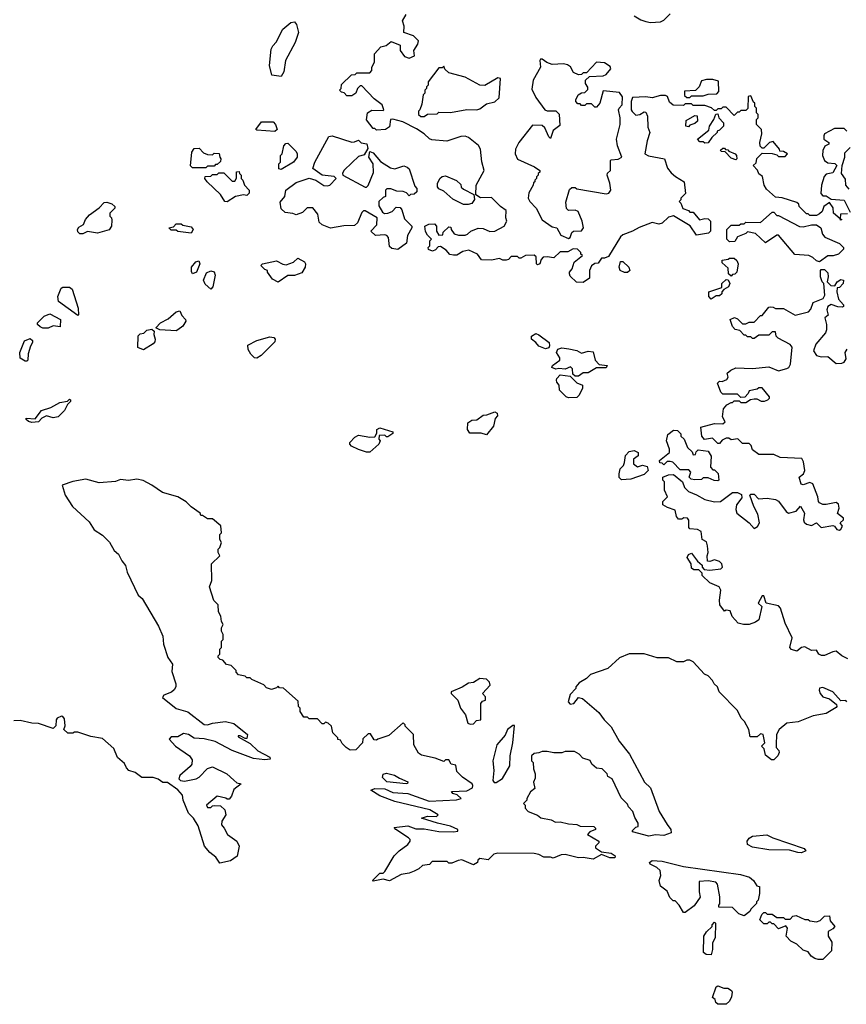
# Model space of a CAD drawing. Extents: x 1861455 to 2058065, y 200073 to 437907.
# Tile 322 of 574: x 1971941 to 1976977, y 306040 to 312044. Entities that reach past the tile are written whole.
import ezdxf

# ---------------------------------------------------------------- set-up
doc = ezdxf.new("R2010")
doc.units = 0

msp = doc.modelspace()

# ---------------------------------------------------------------- linework, layer by layer
at = {"layer": '0CON05XD'}
for points in [[(1975155, 310597.5), (1975130, 310595), (1975118.3, 310581.7), (1975110, 310555), (1975095, 310550), (1975090, 310555), (1975087, 310597), (1975075, 310607.5), (1975023.6, 310606.4), (1974995, 310590), (1974985, 310590), (1974975, 310600), (1974935, 310600), (1974918.3, 310581.7), (1974905, 310577.5), (1974885, 310577.5), (1974865, 310587.5), (1974815, 310577.5), (1974755, 310580), (1974730, 310615), (1974678.3, 310638.3), (1974640.5, 310629.5), (1974605, 310607.5), (1974585, 310607.5), (1974561.7, 310611.7), (1974539.3, 310639.3), (1974505, 310660), (1974491.7, 310658.3), (1974475, 310640), (1974457, 310633), (1974431.7, 310641.7), (1974430, 310655), (1974440, 310665), (1974440, 310695), (1974450, 310705), (1974425, 310730), (1974413, 310753), (1974410, 310785), (1974433, 310797), (1974468.3, 310798.3), (1974480, 310785), (1974480, 310755), (1974495, 310730), (1974518.3, 310731.7), (1974521.7, 310748.3), (1974555, 310780), (1974568.3, 310778.3), (1974570, 310765), (1974588.3, 310738.3), (1974615, 310730), (1974655, 310730), (1974670, 310735), (1974690, 310755), (1974735, 310772.5), (1974765, 310770), (1974805, 310752.5), (1974835, 310753.3), (1974892.5, 310785), (1974910, 310815), (1974902.5, 310835), (1974905, 310880), (1974870, 310905), (1974815, 310960), (1974748.3, 310958.3), (1974720, 310975), (1974722.5, 311035), (1974770, 311125), (1974756.4, 311176.4), (1974748, 311255), (1974735.7, 311275.7), (1974675.6, 311325.6), (1974655, 311334.2), (1974628.8, 311331.2), (1974543, 311303), (1974451.7, 311311.7), (1974437, 311317), (1974405, 311347.5), (1974358.3, 311378.3), (1974275, 311420), (1974215, 311437.5), (1974200, 311435), (1974195, 311390), (1974170, 311375), (1974115, 311370), (1974105, 311380), (1974095, 311380), (1974053.6, 311433.6), (1974060, 311475), (1974087, 311493), (1974155, 311490), (1974160, 311495), (1974150, 311525), (1974100.7, 311560.7), (1974025, 311640), (1974015, 311640), (1974000, 311625), (1973990, 311595), (1973965, 311580), (1973935, 311580), (1973918.3, 311598.3), (1973901.7, 311601.7), (1973890, 311615), (1973900, 311625), (1973901.7, 311648.3), (1973961.7, 311708.3), (1973985, 311710), (1973995, 311720), (1974075, 311720), (1974087, 311733), (1974087.5, 311755), (1974102.5, 311785), (1974102.5, 311835), (1974141.7, 311878.3), (1974173.6, 311886.4), (1974205, 311910), (1974258.3, 311888.3), (1974260, 311855), (1974285, 311820), (1974315, 311810), (1974347, 311823), (1974342.5, 311855), (1974367.5, 311895), (1974370, 311915), (1974340, 311945), (1974282.5, 311965), (1974284.4, 312005), (1974274, 312036), (1974296.2, 312075)], [(1975685, 312067.5), (1975725, 312043.3), (1975755, 312033.3), (1975785, 312027.5), (1975845, 312030), (1975865, 312040), (1975905, 312080)], [(1973535, 311696.7), (1973477.5, 311705), (1973462.5, 311765), (1973472.5, 311865), (1973482.5, 311885), (1973503.6, 311906.4), (1973543.6, 311986.4), (1973593, 312027), (1973615, 312030), (1973627.5, 312015), (1973638.8, 311965), (1973620, 311905), (1973560, 311795), (1973550, 311725), (1973535, 311696.7)], [(1975285, 310708.8), (1975294.2, 310715.8), (1975305, 310746.2), (1975315, 310753.8), (1975365, 310756.7), (1975376.7, 310775), (1975368, 310815), (1975344, 310874), (1975325, 310883.3), (1975285, 310880), (1975273, 310893), (1975268.3, 310931.7), (1975291.7, 311008.3), (1975305, 311020), (1975325, 311020), (1975335, 311012.5), (1975515, 310982.5), (1975530, 310985), (1975542.5, 311005), (1975537, 311047), (1975520, 311095), (1975523, 311107), (1975540, 311125), (1975540, 311185), (1975545, 311190), (1975587, 311193), (1975610, 311205), (1975582.5, 311275), (1975577.5, 311315), (1975600, 311405), (1975600, 311445), (1975590, 311495), (1975592.5, 311505), (1975612.5, 311525), (1975613, 311573), (1975595, 311600), (1975495, 311610), (1975476.7, 311535), (1975455, 311510), (1975445, 311510), (1975425, 311530), (1975395, 311530), (1975385, 311520), (1975365, 311520), (1975355, 311530), (1975341.7, 311531.7), (1975330, 311545), (1975330, 311555), (1975343.6, 311586.4), (1975363, 311597), (1975385, 311600), (1975401.7, 311618.3), (1975401.7, 311631.7), (1975387.5, 311655), (1975387.5, 311675), (1975413, 311697), (1975495, 311701.2), (1975515, 311710), (1975542.5, 311745), (1975539.3, 311759.3), (1975505, 311781.2), (1975455, 311783.8), (1975395, 311720), (1975375, 311720), (1975365, 311710), (1975345, 311707.5), (1975315, 311722.5), (1975296.4, 311756.4), (1975278, 311768), (1975255, 311773.8), (1975185, 311770), (1975153.6, 311783.6), (1975125, 311802.5), (1975115, 311802.5), (1975110, 311795), (1975113.3, 311755), (1975070, 311675), (1975060.7, 311620.7), (1975085, 311570), (1975140, 311495), (1975155, 311487.5), (1975207, 311487), (1975228.3, 311468.3), (1975231.7, 311398.3), (1975191.2, 311368.8), (1975175, 311320), (1975165, 311330), (1975141.2, 311385), (1975125, 311398.8), (1975065, 311400), (1974982.5, 311295), (1974962.5, 311255), (1974960, 311225), (1974975, 311192.5), (1975076.7, 311146.7), (1975110, 311125), (1975110, 311115), (1975100, 311105), (1975100, 311095), (1975090, 311085), (1975090, 311075), (1975080, 311065), (1975080, 311055), (1975071.7, 311048.3), (1975070, 311035), (1975043, 310987), (1975040, 310955), (1975050, 310935), (1975087.5, 310895), (1975125, 310822.5), (1975185, 310780), (1975213.6, 310773.6), (1975239.1, 310729.1), (1975285, 310708.8)], [(1974405, 311452.5), (1974425, 311467.5), (1974485, 311470), (1974495, 311480), (1974565, 311477.5), (1974665, 311496.2), (1974726.4, 311493.6), (1974745, 311500), (1974785, 311530), (1974836.7, 311543.3), (1974863, 311567), (1974870, 311685), (1974855, 311690), (1974775, 311642.5), (1974743.6, 311643.6), (1974655, 311692.5), (1974555, 311720), (1974531.7, 311741.7), (1974525, 311760), (1974515, 311750), (1974495, 311750), (1974430, 311665), (1974430, 311645), (1974420, 311635), (1974420, 311625), (1974410, 311615), (1974410, 311595), (1974400, 311585), (1974391.7, 311528.3), (1974380, 311495), (1974370, 311485), (1974370, 311465), (1974385, 311452.5), (1974405, 311452.5)], [(1976025, 311570), (1976035, 311580), (1976105, 311580), (1976135, 311590), (1976188.3, 311591.7), (1976200, 311605), (1976198.3, 311668.3), (1976165, 311680), (1976125, 311680), (1976095, 311670), (1976080, 311635), (1976058.3, 311611.7), (1975991.7, 311608.3), (1975991.7, 311581.7), (1976005, 311570), (1976025, 311570)], [(1976985, 310860), (1976941.7, 310858.3), (1976940, 310830), (1976950, 310825), (1976941.7, 310821.7), (1976940, 310830), (1976900, 310865), (1976896.4, 310896.4), (1976875, 310930), (1976840, 310905), (1976830, 310875), (1976815, 310860), (1976795, 310850), (1976755, 310850), (1976745, 310860), (1976735, 310860), (1976690, 310905), (1976688.3, 310918.3), (1976675, 310930), (1976587, 310957), (1976545, 310962.5), (1976490.5, 311010.5), (1976476.2, 311035), (1976467, 311087), (1976443.6, 311103.6), (1976437, 311127), (1976410, 311155), (1976428.3, 311171.7), (1976433, 311197), (1976465, 311230), (1976525, 311227.5), (1976555, 311220), (1976565, 311210), (1976605, 311210), (1976620, 311225), (1976595, 311240), (1976571.7, 311241.7), (1976570, 311255), (1976531.7, 311301.7), (1976510, 311295), (1976475, 311260), (1976465, 311260), (1976453, 311273), (1976450, 311295), (1976461.7, 311348.3), (1976460, 311375), (1976430, 311405), (1976430, 311435), (1976440, 311445), (1976440, 311465), (1976430, 311475), (1976430, 311505), (1976420, 311515), (1976420, 311535), (1976411.7, 311541.7), (1976395, 311580), (1976380, 311575), (1976378.3, 311501.7), (1976365, 311490), (1976335, 311490), (1976325, 311480), (1976315, 311480), (1976295, 311460), (1976245, 311510), (1976225, 311510), (1976215, 311500), (1976195, 311500), (1976185, 311490), (1976175, 311490), (1976157, 311507), (1976115, 311520), (1976045, 311520), (1976035, 311530), (1975995, 311530), (1975985, 311520), (1975923, 311523), (1975900.7, 311540.7), (1975887.5, 311575), (1975875, 311582.5), (1975845, 311582.5), (1975795, 311567.5), (1975755, 311572.5), (1975675, 311570), (1975667.5, 311545), (1975667.5, 311495), (1975673, 311483), (1975695, 311462.5), (1975720, 311465), (1975745, 311482.5), (1975755, 311480), (1975766.7, 311455), (1975768.3, 311388.3), (1975780, 311355), (1975763.3, 311305), (1975750, 311225), (1975773, 311213), (1975870, 311195), (1975888.3, 311138.3), (1975910.7, 311110.7), (1975937, 311087), (1975990, 311055), (1975997, 310983), (1975970, 310955), (1975970, 310945), (1975960, 310935), (1975970, 310925), (1975981.7, 310891.7), (1976015, 310880), (1976025, 310870), (1976045, 310870), (1976083, 310823), (1976115, 310832.5), (1976135, 310830), (1976150, 310815), (1976150, 310755), (1976137, 310743), (1976065, 310730), (1976026.4, 310786.4), (1975925, 310847.5), (1975895, 310840), (1975855, 310802.5), (1975835, 310797.5), (1975793.6, 310806.4), (1975715, 310776.7), (1975675, 310753.3), (1975615, 310732.5), (1975600.7, 310719.3), (1975529.3, 310600.7), (1975505, 310590), (1975485, 310590), (1975465, 310560), (1975445, 310557.5), (1975425, 310542.5), (1975412.5, 310515), (1975412.5, 310467.5), (1975375, 310441.2), (1975333, 310443), (1975295, 310480), (1975290, 310495), (1975290, 310505), (1975307.5, 310525), (1975320, 310565), (1975370, 310605), (1975360, 310615), (1975360, 310625), (1975340, 310645), (1975313, 310647), (1975281.7, 310628.3), (1975235, 310627.5), (1975195, 310592.5), (1975155, 310597.5)], [(1973495, 311362.5), (1973385, 311370), (1973380, 311375), (1973415, 311420), (1973485, 311420), (1973500, 311405), (1973510, 311375), (1973495, 311362.5)], [(1976015, 311390), (1976000, 311395), (1976001.7, 311428.3), (1976055, 311460), (1976068.3, 311458.3), (1976070, 311425), (1976055, 311410), (1976025, 311400), (1976015, 311390)], [(1976115, 311290), (1976105, 311300), (1976085, 311300), (1976070, 311315), (1976139.3, 311370.7), (1976143.3, 311395), (1976170, 311435), (1976181.7, 311468.3), (1976195, 311470), (1976200, 311445), (1976230, 311415), (1976230, 311395), (1976205, 311370), (1976190, 311365), (1976190, 311355), (1976157.5, 311325), (1976135, 311292.5), (1976115, 311290)], [(1976980, 311365), (1976965, 311380), (1976905, 311380), (1976845, 311347.5), (1976840, 311335), (1976840, 311315), (1976870, 311295), (1976870, 311285), (1976847, 311273), (1976833.9, 311246.1), (1976832, 311215), (1976843.8, 311185), (1976865, 311170), (1976907, 311167), (1976920, 311155), (1976895, 311110), (1976855, 311102.5), (1976841.7, 311088.3), (1976826.7, 311035), (1976823, 310983), (1976835, 310970), (1976855, 310970), (1976885, 310950), (1976965, 310943.8), (1977000, 310870)], [(1974245, 310642.5), (1974208.3, 310648.3), (1974195, 310660), (1974187.5, 310715), (1974178.3, 310728.3), (1974165, 310732.5), (1974108.3, 310728.3), (1974080, 310755), (1974116.7, 310793.3), (1974120, 310835), (1974045, 310877.5), (1974035, 310877.5), (1974025, 310867.5), (1974000, 310805), (1973981.7, 310788.3), (1973915, 310787.5), (1973835, 310772.5), (1973783, 310793), (1973765, 310810), (1973757, 310857), (1973727, 310897), (1973693, 310897), (1973665, 310867.5), (1973625, 310853.3), (1973605, 310862.5), (1973558.3, 310868.3), (1973535, 310890), (1973528.3, 310931.7), (1973557.5, 310965), (1973562.5, 311005), (1973625, 311051.2), (1973705, 311078), (1973745.9, 311065.9), (1973795, 311032.5), (1973815, 311030), (1973830, 311035), (1973870, 311075), (1973857, 311087), (1973785, 311096.7), (1973726.7, 311136.7), (1973738.6, 311175), (1973825, 311331.2), (1973845, 311336), (1973965, 311297.5), (1973981.7, 311298.3), (1974005, 311310), (1974022.3, 311292.3), (1974056.4, 311286.4), (1974061.7, 311258.3), (1974039.3, 311220.7), (1974005, 311210), (1973967, 311173), (1973916.4, 311123.6), (1973907.5, 311105), (1973910, 311095), (1974045, 311022.5), (1974055, 311022.5), (1974065, 311032.5), (1974097.7, 311112.3), (1974093.9, 311163.9), (1974067.5, 311205), (1974075, 311240), (1974095, 311232.5), (1974139.4, 311179.4), (1974199.7, 311139.7), (1974226.1, 311133.9), (1974281.7, 311151.7), (1974302.5, 311145), (1974313.6, 311133.6), (1974348.3, 311028.3), (1974360, 311015), (1974360, 310995), (1974345, 310980), (1974322.5, 310977.5), (1974315, 310970), (1974298.3, 310988.3), (1974277, 310997), (1974238.3, 310998.3), (1974201.7, 311011.7), (1974178.3, 311011.7), (1974170, 311005), (1974170, 310965), (1974155, 310960), (1974130, 310935), (1974128.3, 310908.3), (1974150.7, 310870.7), (1974163, 310863), (1974185, 310863.3), (1974210, 310875), (1974235, 310900), (1974258.3, 310898.3), (1974270, 310885), (1974285, 310830), (1974330, 310785), (1974330, 310775), (1974303, 310727), (1974298.3, 310681.7), (1974245, 310642.5)], [(1973075, 311140), (1972995, 311140), (1972981.7, 311151.7), (1972990, 311235), (1973005, 311257.5), (1973035, 311260), (1973061.7, 311231.7), (1973085, 311222.5), (1973115, 311220), (1973125, 311230), (1973157, 311227), (1973160, 311205), (1973167.5, 311195), (1973165, 311180), (1973145, 311160), (1973135, 311160), (1973125, 311150), (1973085, 311150), (1973075, 311140)], [(1973535, 311130), (1973520, 311135), (1973520, 311165), (1973530, 311175), (1973530, 311215), (1973540, 311225), (1973550, 311275), (1973561.7, 311288.3), (1973575, 311290), (1973625, 311240), (1973632.5, 311225), (1973632.5, 311205), (1973610, 311175), (1973535, 311130)], [(1976305, 311190), (1976275, 311200), (1976238.3, 311238.3), (1976215, 311240), (1976211.7, 311248.3), (1976225, 311260), (1976235, 311260), (1976241.7, 311251.7), (1976255, 311250), (1976261.7, 311241.7), (1976300, 311225), (1976307.5, 311215), (1976310, 311195), (1976305, 311190)], [(1976995, 311010.8), (1976974, 311035), (1976971.7, 311071.7), (1976947.5, 311105), (1976952.5, 311155), (1976967.5, 311205), (1976968.3, 311231.7), (1977000, 311265)], [(1973205, 310933.8), (1973190, 310935), (1973165, 310977.5), (1973082.5, 311055), (1973070, 311075), (1973071.7, 311088.3), (1973105, 311090), (1973115, 311100), (1973145, 311100), (1973155, 311110), (1973185, 311110), (1973235, 311060), (1973251.7, 311058.3), (1973261.7, 311078.3), (1973263, 311117), (1973278.3, 311118.3), (1973280, 311105), (1973290, 311095), (1973290, 311075), (1973300, 311065), (1973310, 311035), (1973340, 311005), (1973340, 310985), (1973325, 310972.5), (1973305, 310976.7), (1973255, 310966.2), (1973205, 310933.8)], [(1974673.6, 310916.4), (1974645, 310917.5), (1974579.3, 310949.3), (1974525, 310997.5), (1974495, 311012.5), (1974487.5, 311025), (1974486.7, 311045), (1974500, 311075), (1974515, 311088), (1974535, 311091.4), (1974603, 311063), (1974628.3, 311038.3), (1974631.7, 311021.7), (1974645, 311010), (1974708.3, 310978.3), (1974711.7, 310948.3), (1974695, 310923.3), (1974673.6, 310916.4)], [(1972325, 310737.5), (1972308.3, 310738.3), (1972295, 310750), (1972292.5, 310765), (1972300.7, 310779.3), (1972330, 310795), (1972342.5, 310825), (1972367, 310853), (1972425, 310897.5), (1972455, 310930), (1972471.7, 310931.7), (1972501.7, 310921.7), (1972520, 310905), (1972520, 310895), (1972490, 310865), (1972490, 310845), (1972500, 310835), (1972501.7, 310821.7), (1972500, 310785), (1972487, 310763), (1972415, 310742.5), (1972355, 310752.5), (1972325, 310737.5)], [(1976815, 310567.5), (1976795, 310572.5), (1976773.6, 310593.6), (1976750, 310605), (1976663, 310613), (1976565, 310730), (1976555, 310730), (1976485, 310682.5), (1976425, 310740), (1976375, 310750), (1976365, 310740), (1976315, 310720), (1976298.3, 310691.7), (1976265, 310690), (1976250, 310705), (1976250, 310765), (1976275, 310790), (1976325, 310790), (1976335, 310800), (1976355, 310800), (1976365, 310810), (1976455, 310807.5), (1976525, 310870), (1976535, 310870), (1976555, 310850), (1976565, 310850), (1976693, 310783), (1976715, 310780), (1976765, 310793.3), (1976795, 310792.5), (1976822.5, 310775), (1976832.5, 310735), (1976847, 310717), (1976935, 310680), (1976960, 310655), (1976960, 310645), (1976930, 310615), (1976896.4, 310603.6), (1976865, 310603.3), (1976815, 310567.5)], [(1972985, 310742.5), (1972905, 310752.5), (1972895, 310760), (1972865, 310760), (1972850, 310775), (1972878.3, 310781.7), (1972895, 310800), (1972925, 310800), (1972935, 310790), (1972985, 310780), (1972997.5, 310765), (1972985, 310742.5)], [(1973515, 310442.5), (1973480.7, 310460.7), (1973450, 310505), (1973450, 310515), (1973435, 310520), (1973410, 310545), (1973420, 310555), (1973505, 310573.3), (1973545, 310552.5), (1973565, 310550), (1973610, 310565), (1973635, 310590), (1973676.4, 310566.4), (1973682.5, 310555), (1973680, 310535), (1973659.3, 310500.7), (1973616.4, 310483.6), (1973575, 310483.3), (1973515, 310442.5)], [(1976275, 310480), (1976260, 310495), (1976258.3, 310528.3), (1976221.7, 310561.7), (1976221.7, 310578.3), (1976257, 310583), (1976265, 310590), (1976295, 310590), (1976310, 310575), (1976317.5, 310555), (1976310, 310505), (1976298.3, 310491.7), (1976285, 310490), (1976275, 310480)], [(1972995, 310493.8), (1972987.6, 310507.6), (1972988.5, 310535), (1973015, 310566.9), (1973032.5, 310572.5), (1973039.4, 310555), (1973018.1, 310505), (1972995, 310493.8)], [(1975645, 310502.5), (1975625, 310502.5), (1975600, 310515), (1975592.5, 310535), (1975601.7, 310568.3), (1975615, 310570), (1975652.5, 310535), (1975657.5, 310515), (1975645, 310502.5)], [(1976672.7, 309047.3), (1976698.3, 309078.3), (1976723.3, 309035), (1976716.7, 308995), (1976720, 308980), (1976735, 308967.5), (1976765, 308960), (1976796.4, 308976.4), (1976825, 308948), (1976895, 308960), (1976906.1, 308956.1), (1976918.8, 308935), (1976935, 308930.8), (1976945, 308936.7), (1976953.3, 308955), (1976940, 308975), (1976960, 308995), (1976960, 309005), (1976923, 309033), (1976933.3, 309065), (1976930, 309090), (1976915, 309100), (1976855, 309087.5), (1976835, 309087.5), (1976815, 309097.5), (1976807.5, 309105), (1976803.3, 309135), (1976774.3, 309214.3), (1976755, 309221.4), (1976715, 309207.5), (1976701.7, 309211.7), (1976690, 309255), (1976715.7, 309274.3), (1976724.4, 309295), (1976717.1, 309347.1), (1976707.1, 309367.1), (1976575, 309373.3), (1976535, 309392.5), (1976445, 309392.5), (1976405, 309420), (1976396.7, 309446.7), (1976385, 309460), (1976345, 309460), (1976317, 309487), (1976275, 309482.5), (1976261.7, 309491.7), (1976245, 309492.5), (1976220.7, 309479.3), (1976205, 309460), (1976195, 309460), (1976161.7, 309491.7), (1976113.6, 309483.6), (1976097.5, 309505), (1976091.7, 309558.3), (1976175, 309582.5), (1976225, 309580), (1976238.3, 309591.7), (1976222.5, 309622.5), (1976228.3, 309671.7), (1976250, 309695), (1976275, 309710), (1976285, 309710), (1976295, 309720), (1976325, 309720), (1976335, 309710), (1976365, 309710), (1976393, 309727), (1976415, 309732.5), (1976431.7, 309731.7), (1976458.3, 309718.3), (1976478.3, 309718.3), (1976500, 309725), (1976510, 309735), (1976510, 309745), (1976465, 309800), (1976445, 309800), (1976435, 309790), (1976385, 309780), (1976380, 309765), (1976358.3, 309741.7), (1976335, 309740), (1976315, 309760), (1976225, 309760), (1976213, 309773), (1976191.7, 309828.3), (1976205, 309840), (1976221.7, 309838.3), (1976249.3, 309850.7), (1976257.5, 309865), (1976251.7, 309888.3), (1976273, 309907), (1976305, 309920), (1976405, 309917.5), (1976505, 309927.5), (1976565, 309902.5), (1976615, 309917.5), (1976626.4, 309923.6), (1976636.4, 309943.6), (1976647, 310047), (1976635, 310062.5), (1976561.7, 310101.7), (1976550, 310115), (1976545, 310140), (1976525, 310140), (1976505, 310120), (1976445, 310120), (1976415, 310100), (1976405, 310100), (1976395, 310110), (1976375, 310110), (1976365, 310120), (1976355, 310120), (1976328.3, 310148.3), (1976300, 310155), (1976283, 310173), (1976270, 310215), (1976297, 310227), (1976315, 310220), (1976345, 310190), (1976365, 310190), (1976385, 310200), (1976415, 310200), (1976455, 310240), (1976465, 310240), (1976505, 310290), (1976515, 310292.5), (1976531.7, 310291.7), (1976545, 310282.5), (1976595, 310283.3), (1976665, 310242.5), (1976747, 310263), (1976760.7, 310279.3), (1976775, 310320), (1976836.2, 310343.8), (1976847.5, 310365), (1976840, 310435), (1976830, 310445), (1976820, 310475), (1976820, 310515), (1976825, 310520), (1976845, 310520), (1976865, 310500), (1976867.5, 310475), (1976860, 310445), (1976883, 310423), (1976908.3, 310421.7), (1976922.5, 310445), (1976945, 310460), (1976960, 310455), (1976957.5, 310435), (1976935, 310410), (1976921.7, 310408.3), (1976920, 310385), (1976930.5, 310340.5), (1976960, 310305), (1976960, 310295), (1976955, 310290), (1976925, 310293.3), (1976885, 310308), (1976864.3, 310295.7), (1976858.1, 310275), (1976867.5, 310242.5), (1976847.5, 310225), (1976857.5, 310185), (1976857, 310153), (1976850, 310135), (1976792.5, 310065), (1976776.7, 310025), (1976795, 309996.7), (1976825, 309987.5), (1976865, 309990), (1976915, 309947.5), (1976950, 309950), (1976963.8, 309956.2), (1976977.5, 309975), (1976970, 310015), (1976982.5, 310035)], [(1973105, 310400), (1973070.7, 310430.7), (1973060, 310455), (1973080, 310500), (1973105, 310513.3), (1973126.4, 310506.4), (1973132.5, 310485), (1973117.5, 310415), (1973105, 310400)], [(1976155, 310340), (1976140, 310355), (1976140, 310385), (1976218.3, 310411.7), (1976220, 310435), (1976245, 310460), (1976258.3, 310458.3), (1976267.5, 310435), (1976260, 310415), (1976231.7, 310398.3), (1976220, 310385), (1976218.3, 310371.7), (1976205, 310360), (1976185, 310360), (1976155, 310340)], [(1972295, 310240), (1972177.5, 310325), (1972173.8, 310355), (1972194.2, 310405.8), (1972205, 310413.3), (1972245, 310413.3), (1972260.7, 310400.7), (1972296.7, 310285), (1972300, 310245), (1972295, 310240)], [(1972083, 310163), (1972065, 310170), (1972050, 310185), (1972050, 310195), (1972090, 310235), (1972125, 310250), (1972190, 310215), (1972188.3, 310171.7), (1972145, 310176.7), (1972115, 310163.8), (1972083, 310163)], [(1972895, 310147.5), (1972795, 310152.5), (1972770, 310165), (1972800, 310195), (1972845, 310220), (1972895, 310262.5), (1972917.5, 310267.5), (1972929.3, 310239.3), (1972952, 310215), (1972952.5, 310205), (1972935.8, 310174.2), (1972905, 310153.3), (1972895, 310147.5)], [(1972695, 310030), (1972660, 310045), (1972663, 310117), (1972675, 310127.5), (1972698.3, 310131.7), (1972715, 310150), (1972746.7, 310156.7), (1972760, 310145), (1972757.5, 310125), (1972766.7, 310095), (1972765, 310080), (1972755, 310067.5), (1972695, 310030)], [(1971985, 309962.5), (1971975, 309962.5), (1971945, 309980), (1971942.5, 310015), (1971970, 310085), (1972005, 310100), (1972018.3, 310088.3), (1972020, 310075), (1972007.5, 310052.5), (1971993.6, 310006.4), (1971991.7, 309968.3), (1971985, 309962.5)], [(1973385, 309980), (1973371.7, 309981.7), (1973350, 310005), (1973333, 310033), (1973331.7, 310058.3), (1973385, 310087.5), (1973465, 310110), (1973490, 310105), (1973497.5, 310095), (1973495, 310080), (1973413, 309997), (1973385, 309980)], [(1975145, 310036.7), (1975105, 310053.3), (1975086.4, 310076.4), (1975060, 310095), (1975060, 310115), (1975085, 310130), (1975105, 310122.5), (1975167.5, 310075), (1975170, 310055), (1975165, 310042.5), (1975145, 310036.7)], [(1975345, 309870), (1975325, 309870), (1975311.7, 309881.7), (1975310, 309915), (1975297, 309927), (1975265, 309912.5), (1975225, 309917.5), (1975207, 309913), (1975183.6, 309923.6), (1975187.5, 309935), (1975231.7, 309968.3), (1975231.7, 309981.7), (1975212.5, 310015), (1975220, 310035), (1975245, 310042.5), (1975287.7, 310037.7), (1975335, 310026.2), (1975365, 310010), (1975405, 310022.5), (1975435, 310017.5), (1975447.5, 309967.5), (1975471.7, 309941.7), (1975520, 309935), (1975515, 309920), (1975455, 309920), (1975405, 309890), (1975375, 309890), (1975345, 309870)], [(1975285, 309737.5), (1975270, 309745), (1975230, 309785), (1975227.5, 309815), (1975213, 309833), (1975212.5, 309845), (1975213.9, 309856.1), (1975235, 309877.5), (1975295, 309870), (1975335, 309830), (1975370, 309815), (1975370, 309795), (1975348.3, 309751.7), (1975335, 309740), (1975285, 309737.5)], [(1972015, 309587.5), (1971995, 309593.3), (1971980, 309605), (1971980, 309615), (1972035, 309610), (1972075, 309660), (1972131.7, 309678.3), (1972185, 309710), (1972231.7, 309718.3), (1972245, 309730), (1972250, 309725), (1972250, 309715), (1972233, 309697), (1972215, 309660), (1972175, 309622.5), (1972145, 309616.7), (1972105, 309628.8), (1972076.4, 309613.6), (1972055, 309592.5), (1972015, 309587.5)], [(1974785, 309512.5), (1974753, 309523), (1974683, 309523), (1974670, 309545), (1974672.5, 309585), (1974695, 309602.5), (1974727, 309603), (1974765, 309632.5), (1974786.4, 309633.6), (1974835, 309652.5), (1974850, 309645), (1974851.7, 309628.3), (1974838.3, 309611.7), (1974827.5, 309565), (1974785, 309512.5)], [(1974075, 309407.5), (1974055, 309407.5), (1974005, 309423.3), (1973963.6, 309443.6), (1973952.5, 309455), (1973952.5, 309465), (1973982.3, 309497.7), (1974005, 309510), (1974075, 309497.5), (1974105, 309500), (1974117.5, 309522.5), (1974117.5, 309545), (1974135, 309556), (1974215, 309530), (1974215, 309520), (1974185, 309500), (1974175, 309500), (1974165, 309510), (1974131.7, 309508.3), (1974130, 309485), (1974137.5, 309475), (1974130, 309455), (1974075, 309407.5)], [(1976195, 309232.5), (1976173, 309233), (1976135, 309250), (1976105, 309250), (1976095, 309240), (1976055, 309237.5), (1976033, 309243), (1976020, 309255), (1976030, 309285), (1976018.3, 309298.3), (1975965, 309300), (1975920, 309345), (1975905, 309350), (1975885, 309350), (1975865, 309330), (1975855, 309340), (1975841.7, 309341.7), (1975840, 309355), (1975900, 309405), (1975900, 309425), (1975882.5, 309475), (1975890, 309515), (1975925, 309540), (1975948.3, 309538.3), (1975968.3, 309518.3), (1975970, 309505), (1975990, 309485), (1976010, 309435), (1976038.3, 309408.3), (1976045, 309390), (1976058.3, 309391.7), (1976061.7, 309408.3), (1976075, 309420), (1976135, 309412.5), (1976153, 309383), (1976150, 309315), (1976165, 309300), (1976175, 309300), (1976197, 309277), (1976200, 309235), (1976195, 309232.5)], [(1975608.3, 309238.3), (1975593, 309253), (1975592.5, 309275), (1975600, 309305), (1975620, 309325), (1975627, 309343), (1975633, 309387), (1975655, 309410), (1975685, 309417.5), (1975710, 309405), (1975710, 309385), (1975680, 309365), (1975680, 309335), (1975705, 309317.5), (1975735, 309327.5), (1975765, 309320), (1975770, 309295), (1975745, 309270), (1975665, 309242.5), (1975608.3, 309238.3)], [(1976987, 308147), (1976950, 308165), (1976915, 308192.5), (1976895, 308190), (1976845, 308166.7), (1976826.4, 308166.4), (1976810, 308175), (1976795, 308200), (1976765, 308197.5), (1976725, 308218.8), (1976703.9, 308216.1), (1976676.4, 308193.6), (1976643, 308203), (1976633.3, 308215), (1976647.1, 308275), (1976605.6, 308365), (1976576.4, 308456.4), (1976565, 308469.2), (1976490, 308485), (1976475, 308530), (1976465, 308530), (1976440, 308485), (1976462.5, 308465), (1976444.3, 308385), (1976425, 308371.1), (1976385, 308356.9), (1976350, 308355), (1976317.5, 308365), (1976282.5, 308405), (1976269.3, 308439.3), (1976245, 308442.5), (1976235, 308437.5), (1976206.7, 308475), (1976203.8, 308505), (1976212.5, 308565), (1976202.5, 308585), (1976145, 308610), (1976100, 308655), (1976098.3, 308668.3), (1976078.3, 308688.3), (1976048.3, 308688.3), (1976035, 308700), (1976032.5, 308725), (1976007.5, 308765), (1976015, 308782.5), (1976035, 308790), (1976071.7, 308741.7), (1976098.3, 308718.3), (1976100, 308705), (1976111.7, 308691.7), (1976145, 308687.5), (1976213.9, 308696.1), (1976223.8, 308706.2), (1976220, 308725), (1976205, 308739.2), (1976175, 308751.2), (1976145, 308740), (1976131.7, 308741.7), (1976130, 308775), (1976136.7, 308795), (1976132.5, 308835), (1976125, 308860), (1976100, 308875), (1976093, 308923), (1976070, 308935), (1976025, 308940), (1976018.3, 308948.3), (1976017, 308993), (1976010, 309005), (1975987, 309007), (1975975, 308997.5), (1975955, 308997.5), (1975942.5, 309015), (1975935, 309052.5), (1975888.3, 309068.3), (1975860, 309085), (1975860, 309105), (1975887.5, 309135), (1975870, 309175), (1975870, 309225), (1975860, 309235), (1975860, 309255), (1975895, 309267.5), (1975925, 309270), (1975980, 309225), (1975991.7, 309191.7), (1976016, 309166), (1976065, 309146.7), (1976115, 309117.5), (1976175, 309103.3), (1976210, 309105), (1976285, 309160), (1976315, 309160), (1976338.3, 309148.3), (1976341.7, 309128.3), (1976307.5, 309085), (1976303.6, 309056.4), (1976310, 309035), (1976385, 308976.7), (1976415, 308941.4), (1976437, 308953), (1976448, 308975), (1976438.8, 309028.8), (1976413.3, 309075), (1976390, 309145), (1976395, 309150), (1976415, 309150), (1976443, 309123), (1976495, 309126.7), (1976545, 309117.5), (1976565, 309107.5), (1976610, 309045), (1976625, 309034.2), (1976672.7, 309047.3)], [(1976315, 307832.5), (1976203.3, 307945), (1976192.5, 307975), (1976172.5, 307995), (1976162.5, 308015), (1976135, 308042.5), (1976113.8, 308053.8), (1976045, 308127.5), (1976025, 308137.5), (1976005, 308137.5), (1975985, 308127.5), (1975945, 308127.5), (1975895, 308152.5), (1975825, 308152.5), (1975745, 308177.5), (1975655, 308176.7), (1975595, 308152.5), (1975525, 308087.5), (1975419.3, 308050.7), (1975393.6, 308026.4), (1975350.7, 307999.3), (1975330, 307975), (1975330, 307965), (1975295, 307930), (1975282.5, 307885), (1975295, 307870), (1975316.4, 307873.6), (1975345, 307910), (1975370, 307905), (1975469.3, 307819.3), (1975502.5, 307775), (1975545, 307732.5), (1975593.9, 307643.9), (1975656.1, 307566.1), (1975747.5, 307395), (1975785, 307360), (1975837.5, 307215), (1975886.7, 307136.7), (1975907.5, 307105), (1975910, 307085), (1975865, 307070), (1975815, 307073.3), (1975775, 307066.2), (1975675, 307092.5), (1975675, 307100), (1975695, 307120), (1975710, 307125), (1975710, 307145), (1975688.3, 307178.3), (1975677.5, 307215), (1975650, 307245), (1975645, 307260), (1975605, 307300), (1975550, 307415), (1975525, 307430), (1975520, 307445), (1975490, 307475), (1975455, 307480), (1975427.5, 307505), (1975416.4, 307526.4), (1975371.7, 307541.7), (1975350, 307565), (1975321.7, 307581.7), (1975265, 307582.5), (1975245, 307573.3), (1975195, 307572.5), (1975155, 307582.5), (1975125, 307582.5), (1975105, 307572.5), (1975075, 307570), (1975060, 307555), (1975060, 307525), (1975070, 307515), (1975072.5, 307475), (1975082.5, 307445), (1975081.7, 307418.3), (1975072.5, 307395), (1975080, 307355), (1975053.6, 307336.4), (1975030, 307295), (1975030, 307285), (1975010, 307265), (1975020, 307255), (1975020, 307235), (1975040, 307215), (1975095, 307193.3), (1975116.4, 307176.4), (1975180, 307165), (1975205, 307150), (1975235, 307152.5), (1975285, 307140), (1975335, 307136), (1975356.4, 307126.4), (1975440, 307125), (1975450, 307115), (1975450, 307105), (1975415, 307092.5), (1975400, 307075), (1975470, 307035), (1975470, 307025), (1975450, 307005), (1975450, 306995), (1975485, 306970), (1975545, 306962.5), (1975570, 306945), (1975566.7, 306933.3), (1975536.2, 306933.8), (1975485, 306953.3), (1975435, 306925.7), (1975375, 306934.6), (1975345, 306932.9), (1975265, 306953.5), (1975239.3, 306950.7), (1975191.2, 306931.2), (1975175, 306937.5), (1975135, 306936.2), (1975104.4, 306954.4), (1975075, 306960), (1974855, 306962.5), (1974830, 306955), (1974795, 306920), (1974745, 306930), (1974731.7, 306918.3), (1974730, 306905), (1974705, 306890), (1974635, 306920), (1974613, 306917), (1974575, 306900), (1974555, 306900), (1974545, 306910), (1974455, 306910), (1974437, 306893), (1974395, 306886.7), (1974373.6, 306866.4), (1974345, 306852.5), (1974315, 306840), (1974265, 306832.5), (1974195, 306793.3), (1974155, 306802.5), (1974095, 306790), (1974090, 306795), (1974135, 306840), (1974155, 306840), (1974165, 306850), (1974222.5, 306945), (1974253.6, 306976.4), (1974306.4, 307013.6), (1974320, 307035), (1974320, 307045), (1974310, 307055), (1974232.5, 307105), (1974222.5, 307117.5), (1974305, 307129.2), (1974355, 307110), (1974405, 307109.2), (1974495, 307092.9), (1974585, 307091.2), (1974610, 307095), (1974610, 307105), (1974566.4, 307126.4), (1974486.4, 307143.6), (1974390, 307175), (1974425, 307187.5), (1974480, 307185), (1974490, 307195), (1974440, 307225), (1974225.8, 307275.8), (1974135, 307312), (1974080, 307345), (1974105, 307356.2), (1974165, 307354), (1974215, 307332.5), (1974305.5, 307325.5), (1974435, 307279.2), (1974603, 307287), (1974630, 307295), (1974607, 307317), (1974580, 307325), (1974571.7, 307338.3), (1974665, 307342.5), (1974699.3, 307360.7), (1974702.5, 307375), (1974697.5, 307385), (1974640, 307425), (1974605, 307460), (1974598.3, 307498.3), (1974570, 307505), (1974555, 307530), (1974535, 307530), (1974525, 307520), (1974471.7, 307541.7), (1974388.3, 307558.3), (1974371.7, 307571.7), (1974343, 307623), (1974340, 307685), (1974290, 307735), (1974290, 307745), (1974277, 307757), (1974190.7, 307679.3), (1974123.3, 307656.7), (1974115, 307650), (1974101.7, 307651.7), (1974078.3, 307688.3), (1974065, 307690), (1974031.7, 307658.3), (1974030, 307635), (1973988.3, 307591.7), (1973955, 307590), (1973930, 307605), (1973905, 307630), (1973895, 307650), (1973880, 307655), (1973880, 307665), (1973850, 307695), (1973840, 307735), (1973820, 307755), (1973805, 307760), (1973795, 307750), (1973785, 307750), (1973755, 307780), (1973705, 307780), (1973695, 307790), (1973671.7, 307791.7), (1973650, 307825), (1973650, 307845), (1973640, 307855), (1973638.3, 307888.3), (1973548.3, 307968.3), (1973525, 307970), (1973515, 307980), (1973505, 307970), (1973475, 307960), (1973445, 307970), (1973428.3, 307988.3), (1973355, 308020), (1973345, 308030), (1973325, 308030), (1973315, 308040), (1973275, 308050), (1973260, 308065), (1973260, 308075), (1973230, 308105), (1973201.7, 308111.7), (1973178.3, 308138.3), (1973161.7, 308141.7), (1973150, 308155), (1973150, 308165), (1973160, 308175), (1973160, 308205), (1973170, 308215), (1973170, 308255), (1973180, 308265), (1973180, 308295), (1973170, 308315), (1973170, 308335), (1973180, 308355), (1973170, 308375), (1973167, 308407), (1973153, 308433), (1973150, 308475), (1973123, 308503), (1973097.5, 308585), (1973112.5, 308625), (1973110, 308725), (1973160, 308775), (1973150, 308795), (1973150, 308815), (1973160, 308825), (1973170, 308855), (1973160, 308875), (1973160, 308905), (1973170, 308915), (1973167, 308957), (1973115, 309000), (1973085, 309000), (1973055, 309020), (1973045, 309020), (1973040, 309035), (1972985, 309073.3), (1972955, 309103.3), (1972905, 309133.8), (1972810.5, 309160.5), (1972746.1, 309206.1), (1972693.6, 309233.6), (1972655, 309241.2), (1972605, 309233.8), (1972555, 309240), (1972525, 309227.5), (1972425, 309220), (1972345, 309241.2), (1972265, 309228.8), (1972200, 309205), (1972217.5, 309145), (1972262.5, 309075), (1972365, 308982.5), (1972395, 308932.5), (1972445, 308900), (1972487.7, 308857.7), (1972517, 308807), (1972542.5, 308785), (1972562.5, 308745), (1972585.9, 308715.9), (1972596.7, 308675), (1972663.9, 308533.9), (1972687.5, 308515), (1972787.5, 308345), (1972812.5, 308285), (1972817.5, 308235), (1972843.3, 308155), (1972872.5, 308115), (1972868.3, 308068.3), (1972892.5, 307995), (1972892.5, 307975), (1972883, 307957), (1972867, 307943), (1972820, 307925), (1972811.7, 307911.7), (1972895, 307843.3), (1972965, 307822.5), (1973065, 307746.7), (1973085, 307743.8), (1973115.7, 307754.3), (1973195, 307764), (1973245, 307752), (1973330, 307685), (1973325, 307660), (1973315, 307660), (1973285, 307677.5), (1973273, 307677), (1973271.7, 307671.7), (1973345, 307630), (1973392.5, 307585), (1973466.1, 307546.1), (1973467.5, 307535), (1973435, 307530), (1973365, 307538), (1973235, 307588), (1973131.7, 307641.7), (1973065, 307658), (1973003.6, 307663.6), (1972970, 307685), (1972938.3, 307691.7), (1972905, 307670), (1972865, 307670), (1972852.5, 307657.5), (1972891.2, 307615), (1972975.5, 307555.5), (1972991.2, 307531.2), (1972989.2, 307505), (1972980.3, 307489.7), (1972917.5, 307435), (1972910, 307415), (1972920, 307405), (1972945, 307400), (1973015.8, 307414.2), (1973034.5, 307425.5), (1973085, 307478.1), (1973115, 307488.9), (1973203.3, 307445), (1973246, 307406), (1973265, 307390), (1973290, 307385), (1973245, 307350), (1973231.7, 307308.3), (1973218.3, 307291.7), (1973205, 307290), (1973197, 307297), (1973145, 307310), (1973080, 307255), (1973085, 307240), (1973105, 307240), (1973115, 307250), (1973128.3, 307251.7), (1973165, 307250), (1973190, 307225), (1973196.7, 307195), (1973173, 307157), (1973170, 307135), (1973187.5, 307115), (1973207.5, 307075), (1973263.3, 307035), (1973278.8, 307005), (1973266, 306944), (1973225, 306914.5), (1973160, 306900), (1973136.5, 306936.5), (1973098.8, 306965), (1973068, 307005), (1973028, 307128), (1973000, 307175), (1972970, 307205), (1972937.5, 307285), (1972933.3, 307315), (1972905, 307347.5), (1972841.7, 307391.7), (1972813, 307393), (1972785, 307412.5), (1972755, 307423.3), (1972685, 307423.8), (1972645, 307452.5), (1972606.4, 307466.4), (1972591.7, 307481.7), (1972579.3, 307509.3), (1972537.5, 307545), (1972515, 307600), (1972445, 307660), (1972375, 307672.5), (1972295, 307700), (1972275, 307700), (1972265, 307692.5), (1972233.6, 307693.6), (1972210, 307715), (1972218.3, 307738.3), (1972215, 307780), (1972205, 307794.2), (1972195, 307796.9), (1972170, 307785), (1972162.5, 307775), (1972161.7, 307738.3), (1972145, 307722.5), (1972055, 307752.5), (1972015, 307753.3), (1971945, 307770), (1971905, 307767.5)], [(1974685, 307747.5), (1974705, 307750), (1974725, 307770), (1974750, 307775), (1974750, 307875), (1974761.7, 307888.3), (1974780, 307895), (1974780, 307915), (1974760, 307935), (1974807.5, 307985), (1974802.5, 308005), (1974785, 308022.5), (1974743.6, 308026.4), (1974705, 308002.5), (1974675, 307997.5), (1974637, 307973), (1974570, 307945), (1974570, 307935), (1974610, 307895), (1974627.5, 307845), (1974656.7, 307805), (1974672.5, 307755), (1974685, 307747.5)], [(1976980, 307885), (1976975, 307892.5), (1976945, 307890), (1976895, 307945.6), (1976835, 307972), (1976815, 307966.7), (1976811.2, 307955), (1976818, 307935), (1976834.5, 307914.5), (1976875, 307903.3), (1976918.3, 307868.3), (1976920, 307855), (1976915, 307850), (1976855, 307814), (1976775, 307798.8), (1976685, 307763.3), (1976615, 307753.3), (1976567.5, 307715), (1976552.5, 307685), (1976550, 307625), (1976550, 307605), (1976567, 307587), (1976567.5, 307575), (1976560, 307555), (1976535, 307530), (1976521.7, 307531.7), (1976485, 307560), (1976477.5, 307597.5), (1976460, 307615), (1976480, 307635), (1976470, 307685), (1976455, 307690), (1976435, 307670), (1976391.7, 307671.7), (1976382.5, 307715), (1976357.5, 307765), (1976337.5, 307785), (1976315, 307832.5)], [(1974831.7, 307391.7), (1974845, 307392.5), (1974883, 307417), (1974927.5, 307495), (1974930, 307555), (1974945.6, 307635), (1974955, 307740), (1974945, 307740), (1974914, 307716), (1974899.7, 307680.3), (1974847.7, 307622.3), (1974823.3, 307525), (1974830, 307465), (1974823.8, 307403.8), (1974831.7, 307391.7)], [(1974295, 307383.8), (1974177.3, 307397.3), (1974152, 307422), (1974156.2, 307443.8), (1974175, 307449.2), (1974225, 307437.5), (1974255, 307418), (1974305, 307397.5), (1974303, 307387), (1974295, 307383.8)], [(1976705, 306964.5), (1976682.5, 306965), (1976630.7, 306980.7), (1976505, 306981.5), (1976405, 306997.5), (1976376.2, 307015), (1976373.8, 307035), (1976386.1, 307053.9), (1976405, 307066.2), (1976493, 307073), (1976530, 307055), (1976719.7, 306989.7), (1976730, 306975), (1976705, 306964.5)], [(1976355, 306580), (1976321.7, 306591.7), (1976285, 306630), (1976201.7, 306631.7), (1976200, 306645), (1976207.5, 306652.5), (1976206.7, 306695), (1976191.7, 306771.7), (1976182.5, 306785), (1976135, 306793.3), (1976081.7, 306788.3), (1976080, 306725), (1976087, 306693), (1976049.5, 306640.5), (1975995, 306600), (1975985, 306600), (1975960, 306645), (1975935, 306670), (1975921.7, 306671.7), (1975901.7, 306691.7), (1975885, 306730), (1975845, 306760), (1975837.5, 306795), (1975847.5, 306825), (1975843.3, 306855), (1975822.5, 306875), (1975782.5, 306895), (1975777.5, 306905), (1975795, 306916.2), (1975855, 306912.5), (1975985, 306881.2), (1976332.4, 306832.4), (1976387.5, 306815), (1976412.5, 306795), (1976431.7, 306761.7), (1976448.3, 306758.3), (1976447.5, 306715), (1976440, 306675), (1976430, 306665), (1976430, 306655), (1976395, 306620), (1976390, 306605), (1976355, 306580)], [(1976835, 306312.5), (1976805, 306312.5), (1976785, 306320), (1976763.6, 306333.6), (1976745, 306360), (1976715, 306370), (1976675, 306407.5), (1976640, 306425), (1976610, 306455), (1976620, 306505), (1976608.3, 306518.3), (1976565, 306500), (1976535, 306530), (1976525, 306530), (1976515, 306540), (1976505, 306540), (1976495, 306530), (1976475, 306530), (1976450, 306555), (1976461.7, 306588.3), (1976475, 306600), (1976485, 306600), (1976495, 306590), (1976525, 306590), (1976555, 306570), (1976595, 306570), (1976605, 306560), (1976635, 306560), (1976651.7, 306578.3), (1976671.7, 306581.7), (1976725, 306557.5), (1976745, 306557.5), (1976755, 306550), (1976795, 306542.5), (1976818.3, 306551.7), (1976845, 306577.5), (1976875, 306580), (1976879.3, 306549.3), (1976907.5, 306515), (1976895, 306500), (1976866.7, 306483.3), (1976866.7, 306455), (1976889.3, 306419.3), (1976887, 306367), (1976835, 306312.5)], [(1976155, 306342.5), (1976123, 306343), (1976107.5, 306355), (1976110, 306455), (1976125, 306482.5), (1976160, 306515), (1976160, 306525), (1976175, 306540), (1976180, 306535), (1976177.5, 306445), (1976162.5, 306415), (1976162.5, 306375), (1976155, 306342.5)], [(1976245, 306040), (1976195, 306040), (1976181.7, 306051.7), (1976178.3, 306068.3), (1976161.7, 306081.7), (1976185, 306147.5), (1976195, 306152.5), (1976231.7, 306138.3), (1976255, 306137.5), (1976277.5, 306125), (1976282.5, 306115), (1976277.5, 306085), (1976265, 306060), (1976245, 306040)]]:
    msp.add_lwpolyline(points, dxfattribs=at)

doc.saveas('drawing.dxf')
